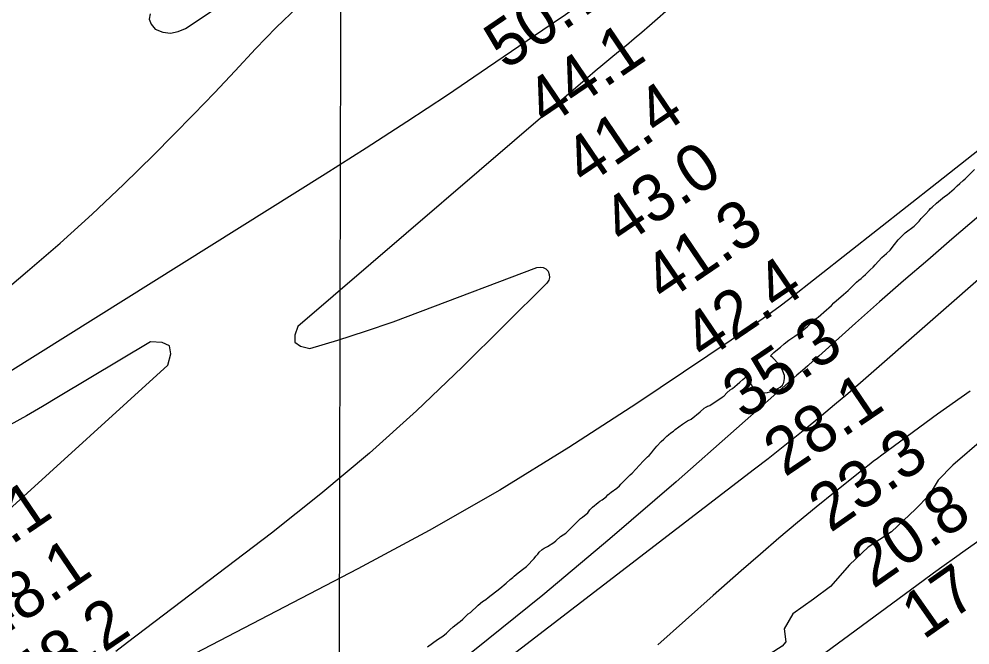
# Model space of a CAD drawing. Extents: x 3177385 to 3215275, y 903885 to 929304.
# Drawn here: x 3202058 to 3203407, y 918255 to 919142 of the extents above; entities that cross this region are included whole.
import ezdxf

# ---------------------------------------------------------------- set-up
doc = ezdxf.new("R2010")
doc.units = 0
for name, color, linetype in [('V-GRID-MAJR', 7, 'Continuous'), ('V-RIVR-EDGE', 7, 'Continuous'), ('V-RIVR-RANG', 7, 'Continuous'), ('V-SITE-VEGE', 7, 'Continuous'), ('V-TOPO-DPTH', 7, 'Continuous'), ('V-TOPO-MAJR', 7, 'Continuous'), ('V-TOPO-MINR', 7, 'Continuous')]:
    doc.layers.add(name, color=color, linetype=linetype)

msp = doc.modelspace()

# ---------------------------------------------------------------- linework, layer by layer
at = {"layer": 'V-GRID-MAJR'}
msp.add_spline([(3202493.9, 909288.5), (3202507.2, 915348.3), (3202520.4, 921411.2), (3202533.6, 927474.2), (3202533.6, 927477.3)], degree=3, dxfattribs=at)
at = {"layer": 'V-RIVR-EDGE'}
msp.add_lwpolyline([(3203427.1, 918547.4), (3203383.2, 918509.7), (3203362.3, 918488.5), (3203349.3, 918467.3), (3203330.3, 918447.5), (3203296.1, 918415.2), (3203262.8, 918393.6), (3203236.4, 918368.7), (3203209.5, 918337.8), (3203185.5, 918319.9), (3203156.3, 918299.2), (3203143.8, 918277.9), (3203146.1, 918259.5), (3203141, 918253), (3203112.3, 918234.6), (3203081.3, 918217.1), (3203056.3, 918194.6), (3203048.4, 918185.8), (3203044.3, 918186.3)], dxfattribs=at)
at = {"layer": 'V-SITE-VEGE'}
for points in [[(3202979.9, 918552.6), (3202983.1, 918555.4), (3202986.6, 918558), (3202989.4, 918560.5), (3202999.6, 918567.8), (3203006.6, 918572.6), (3203011.7, 918575.1), (3203024.7, 918585.3), (3203030.4, 918590.4), (3203033.6, 918592.6), (3203034.9, 918593.3), (3203035.5, 918593.3), (3203038.4, 918594.2), (3203055.9, 918606), (3203058.7, 918608.2), (3203062.6, 918612.3), (3203067.3, 918616.5), (3203070.5, 918618.7), (3203077.2, 918624.1), (3203080.7, 918627.3), (3203085.4, 918631.1), (3203089.9, 918634.9), (3203091.3, 918635.2), (3203093, 918631.6), (3203097, 918624), (3203099.4, 918619.8), (3203103.3, 918616), (3203109.3, 918613.2), (3203111.9, 918612.6), (3203116.3, 918612.2), (3203120.1, 918612.8), (3203126.7, 918614.6), (3203131.3, 918616.4), (3203137.9, 918620.4), (3203141.3, 918623.4), (3203143.3, 918627), (3203144.3, 918632.8), (3203144.1, 918636.8), (3203142.1, 918643.2), (3203139.9, 918647.4), (3203136.1, 918653.2), (3203127.7, 918661.8), (3203124.4, 918664.7), (3203129.3, 918669.6), (3203131.8, 918672.1), (3203138.5, 918677.2), (3203143.6, 918681.6), (3203150.6, 918687.1), (3203158.9, 918692.5), (3203166.8, 918698.5), (3203170, 918700.7), (3203176.3, 918706.1), (3203186.5, 918715.7), (3203192.2, 918719.8), (3203203.7, 918730), (3203207.2, 918732.8), (3203211, 918736.3), (3203214.5, 918740.1), (3203228.2, 918751.6), (3203234.5, 918757.3), (3203239.9, 918762.7), (3203242.8, 918765.3), (3203246.6, 918769.4), (3203249.8, 918771.9), (3203253, 918774.2), (3203255.8, 918777.3), (3203259.3, 918780.2), (3203265.7, 918786.6), (3203266, 918786.6), (3203270.1, 918790.7), (3203272.7, 918793.9), (3203282.5, 918804), (3203289.2, 918809.8), (3203294.3, 918814.8), (3203300.3, 918822.8), (3203305.4, 918829.2), (3203312.4, 918836.1), (3203315.6, 918839), (3203328, 918848.5), (3203331.5, 918851.7), (3203335.3, 918855.9), (3203338.1, 918859.4), (3203341, 918862.5), (3203344.5, 918865.7), (3203349.3, 918871.1), (3203351.2, 918873.7), (3203353.7, 918875.6), (3203359.8, 918881.3), (3203371.2, 918890.5), (3203375, 918893.1), (3203378.2, 918895.6), (3203385.2, 918901.6), (3203389.3, 918905.8), (3203393.1, 918909.3), (3203397.9, 918913.1), (3203400.8, 918915.9), (3203403.6, 918918.5), (3203413.8, 918929)], [(3202637.9, 918252.5), (3202651.9, 918262.6), (3202659.5, 918267.4), (3202664.9, 918271.5), (3202667.1, 918273.8), (3202669.7, 918276.6), (3202674.1, 918280.8), (3202682.7, 918287.1), (3202684.3, 918288.1), (3202687.8, 918291.3), (3202693.2, 918296.7), (3202695.7, 918298.9), (3202698.6, 918301.1), (3202701.5, 918303.6), (3202706.5, 918308.1), (3202709.8, 918311.2), (3202715.8, 918316.4), (3202720.5, 918319.5), (3202724, 918322.1), (3202740.2, 918334.8), (3202749.5, 918342.4), (3202755.2, 918347.5), (3202758.7, 918350.4), (3202760.9, 918352.6), (3202766.6, 918357.1), (3202774.3, 918363.4), (3202778.1, 918366), (3202781.2, 918368.8), (3202786.6, 918375.2), (3202789.2, 918377.7), (3202791.4, 918380.6), (3202794.3, 918383.8), (3202796.2, 918386.3), (3202800.6, 918390.1), (3202803.5, 918392), (3202807.9, 918394.6), (3202817.2, 918400.3), (3202819.7, 918402.5), (3202826.4, 918408.9), (3202834, 918413.3), (3202839.1, 918418.7), (3202854.7, 918434.3), (3202857.5, 918436.2), (3202865.2, 918442.3), (3202868.3, 918446.4), (3202871.8, 918450.2), (3202879.8, 918456.9), (3202882.3, 918458.8), (3202885.8, 918460.7), (3202891.2, 918465.1), (3202893.8, 918467.7), (3202898.2, 918471.5), (3202906.2, 918477.2), (3202910, 918480.4), (3202912.2, 918483), (3202925.2, 918496), (3202928.1, 918498.5), (3202943.7, 918515.7), (3202950, 918521.4), (3202952.3, 918523.6), (3202955.4, 918527.5), (3202958.6, 918531), (3202963.1, 918536.7), (3202969.1, 918543.4), (3202972.9, 918546.5), (3202977.4, 918550.7), (3202979.9, 918552.6)]]:
    msp.add_lwpolyline(points, dxfattribs=at)
at = {"layer": 'V-TOPO-DPTH'}
msp.add_lwpolyline([(3203407.5, 918614.8), (3203361.4, 918582), (3203282.2, 918523.9), (3203276.2, 918519.4), (3203270.1, 918514.9), (3203264.2, 918510.3), (3203258.2, 918505.6), (3203216, 918472.1), (3203189.1, 918450.4), (3203162.5, 918428.5), (3203136.1, 918406.3), (3203110, 918383.8), (3203082.6, 918359.9), (3203043, 918325.1), (3203003.6, 918290.1), (3202964.5, 918254.9)], dxfattribs=at)
at = {"layer": 'V-TOPO-MAJR'}
msp.add_lwpolyline([(3203472.3, 918997.9), (3203360.6, 918909.4), (3203149.8, 918744.1), (3203138, 918735.1), (3203126, 918726.2), (3203113.9, 918717.6), (3203101.6, 918709.2), (3202935, 918597.3), (3202838.4, 918534.7), (3202740.4, 918474.4), (3202640.4, 918417.4), (3202539.1, 918362.7), (3202296.4, 918236.7)], dxfattribs=at)
at = {"layer": 'V-TOPO-MINR'}
for points in [[(3203376.2, 919672.8), (3203378.1, 919659.7), (3203374, 919643), (3203350.6, 919615.5), (3203326.5, 919588.7), (3203301.3, 919562.9), (3203275.4, 919537.8), (3203095.9, 919370.3), (3203054.1, 919332.1), (3203011.7, 919294.5), (3202968.6, 919257.8), (3202924.9, 919221.7), (3202849.2, 919160.4), (3202843, 919155.4), (3202836.7, 919150.6), (3202830.2, 919145.9), (3202823.7, 919141.4), (3202723.1, 919072.8), (3202666, 919034.4), (3202608.6, 918996.4), (3202550.7, 918959.1), (3202492.6, 918922.3), (3201963, 918590.9)], [(3204052.9, 919401.8), (3203381.8, 918830.1), (3203347.4, 918800.6), (3203313.1, 918771), (3203279.1, 918741.1), (3203245.1, 918711.1), (3203192.8, 918664.5), (3203185.1, 918657.6), (3203177.4, 918650.8), (3203169.8, 918644), (3203162, 918637.2), (3202990.8, 918486.4), (3202896.6, 918405.2), (3202801.3, 918325.3), (3202704.5, 918247.4), (3202606.5, 918170.8), (3202395, 918008.8), (3202374.3, 917993.2), (3202353.4, 917977.7), (3202332.3, 917962.6), (3202311.1, 917947.6), (3202171.4, 917850.4), (3202079.9, 917787.4), (3201988, 917725)], [(3202244.5, 919149.6), (3202242.8, 919142.1), (3202245.6, 919134.9), (3202251.5, 919127.9), (3202262.4, 919123.8), (3202273.2, 919122.1), (3202284, 919124.3), (3202294.7, 919128.9), (3202649.8, 919364.6)], [(3203021.6, 919193.7), (3202952.6, 919132.7), (3202941.8, 919123.3), (3202930.9, 919113.9), (3202919.9, 919104.7), (3202908.8, 919095.6), (3202897.7, 919086.5), (3202886.7, 919077.3), (3202875.7, 919068.1), (3202864.7, 919058.8), (3202453.9, 918706.4), (3202449.4, 918693.9), (3202449.8, 918684), (3202457.7, 918678.3), (3202470.7, 918675.2), (3202510.4, 918687.1), (3202549.9, 918699.7), (3202589.1, 918713.2), (3202628, 918727.4), (3202792.9, 918789.8), (3202797.6, 918790.5), (3202801.9, 918790), (3202805.6, 918787.9), (3202809, 918784.6), (3202810.6, 918780.2), (3202811.1, 918776), (3202809.7, 918771.9), (3202807.2, 918768), (3202687.2, 918648.9), (3202622.2, 918587), (3202555.6, 918526.8), (3202486.7, 918469.3), (3202416.3, 918413.5), (3202212.2, 918258.5), (3202195.4, 918245.9)], [(3203853.7, 919152.5), (3203792.4, 919099.2), (3203731.3, 919045.8), (3203252.2, 918626.7), (3203233.9, 918610.8), (3203215.4, 918595.1), (3203196.8, 918579.5), (3203178, 918564.1), (3203159.1, 918548.9), (3203140.1, 918533.8), (3203121, 918518.9), (3203101.8, 918504), (3202407.9, 917971.6), (3202391.4, 917959), (3202374.7, 917946.5), (3202358, 917934.2), (3202341.2, 917921.9), (3202324.3, 917909.8), (3202307.3, 917897.7), (3202290.3, 917885.8), (3202273.1, 917874), (3201555.1, 917382.3)], [(3201939.5, 918673.9), (3202070.3, 918784.6), (3202116.5, 918824.7), (3202162, 918865.5), (3202206.4, 918907.6), (3202250, 918950.4), (3202276.4, 918976.9), (3202306.2, 919007.2), (3202335.7, 919037.8), (3202364.8, 919068.7), (3202393.7, 919099.8), (3202423.3, 919130.3), (3202453.9, 919159.4)], [(3202043.8, 918446.5), (3202269.4, 918651.5), (3202273.7, 918667.5), (3202272, 918679), (3202261.5, 918683.9), (3202245, 918684.4), (3202114.3, 918606.5), (3202091.6, 918593.1), (3202068.8, 918579.9), (3202045.9, 918566.8)], [(3203407.5, 918614.8), (3203361.4, 918582), (3203282.2, 918523.9), (3203276.2, 918519.4), (3203270.1, 918514.9), (3203264.2, 918510.3), (3203258.2, 918505.6), (3203216, 918472.1), (3203189.1, 918450.4), (3203162.5, 918428.5), (3203136.1, 918406.3), (3203110, 918383.8), (3203082.6, 918359.9), (3203043, 918325.1), (3203003.6, 918290.1), (3202964.5, 918254.9)], [(3203549.9, 918494.4), (3203400.6, 918388.9), (3203385.6, 918378.2), (3203370.6, 918367.5), (3203355.7, 918356.7), (3203340.9, 918345.9), (3203167.1, 918217.9), (3203064.9, 918143.8), (3202962.1, 918070.6), (3202858.3, 917998.7), (3202753.8, 917927.8), (3202515.4, 917768.4), (3202508.9, 917764.1), (3202502.4, 917759.9), (3202495.8, 917755.9), (3202489.2, 917751.9), (3202390, 917693.4), (3202333.4, 917660.8), (3202276.3, 917629.2), (3202218.6, 917598.8), (3202160.3, 917569.2), (3201849.9, 917416.2)]]:
    msp.add_lwpolyline(points, dxfattribs=at)

# ---------------------------------------------------------------- texts
at = {"layer": 'V-RIVR-RANG'}
for s, rotation, p in [('50.7', 34.1483, (3202748.5, 919069.1)), ('44.1', 34.1483, (3202806.8, 918987.8)), ('41.4', 34.1483, (3202861.1, 918903.9)), ('43.0', 34.1483, (3202915.1, 918819.6)), ('41.3', 34.1483, (3202973.8, 918738.6)), ('42.4', 34.1483, (3203030.1, 918656)), ('35.3', 34.1483, (3203086.5, 918573.4)), ('28.1', 34.1483, (3203144.8, 918492.1)), ('23.3', 35.0192, (3203209.4, 918413.2)), ('44.1', 34.2283, (3201964.8, 918339.7)), ('20.8', 35.0192, (3203270.1, 918333.6)), ('48.1', 34.2283, (3202021.3, 918257.2)), ('17.4', 35.0192, (3203341.3, 918261.4)), ('48.2', 34.2283, (3202075.8, 918173.3))]:
    msp.add_text(s, height=67, rotation=rotation, dxfattribs=at).set_placement(p)

doc.saveas('drawing.dxf')
